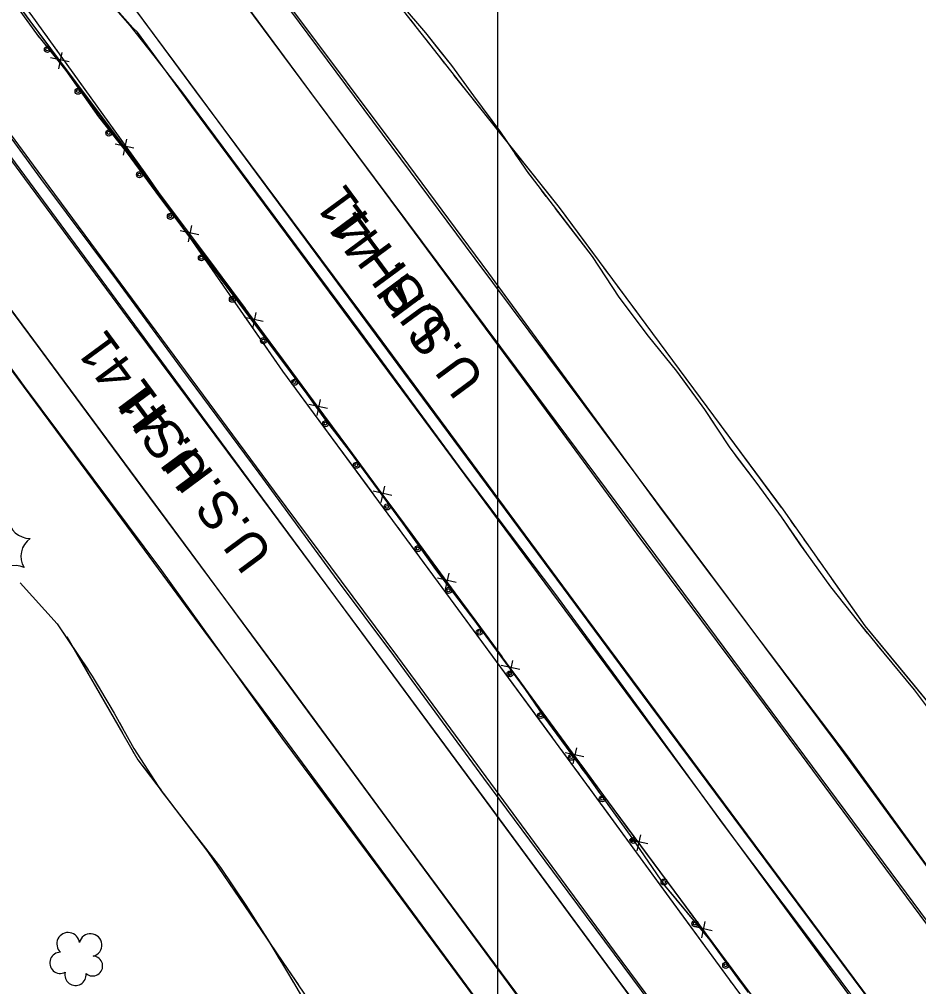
# Model space of a CAD drawing. Extents: x 353423 to 364002, y 127000 to 201942.
# Drawn here: x 360874.7 to 361110.1, y 130186.3 to 130439.6 of the extents above; entities that cross this region are included whole.
import ezdxf

# ---------------------------------------------------------------- set-up
doc = ezdxf.new("R2010")
doc.units = 0
for name, color, linetype in [('E_DTM_SlopeBottom', 7, 'Continuous'), ('E_DTM_SlopeTop', 7, 'Continuous'), ('E_FEN_Generic', 7, 'Continuous'), ('E_LAND_TreeLine', 7, 'Continuous'), ('E_MISCPROP', 7, 'Continuous'), ('E_RW_IP', 7, 'Continuous'), ('E_STRUCT_WingWall', 7, 'Continuous')]:
    doc.layers.add(name, color=color, linetype=linetype)

msp = doc.modelspace()

# ---------------------------------------------------------------- linework, layer by layer
at = {"layer": 'E_DTM_SlopeBottom'}
for p, q in [((360887.76, 130428.5), (360882.86, 130429.54)), ((360885.02, 130426.66), (360885.9, 130430.87)), ((360904.73, 130405.85), (360899.84, 130406.9)), ((360902, 130404.01), (360902.87, 130408.22)), ((360921.71, 130383.2), (360916.81, 130384.24)), ((360918.97, 130381.36), (360919.84, 130385.57)), ((360938.59, 130360.46), (360933.7, 130361.54)), ((360935.84, 130358.65), (360936.74, 130362.85)), ((360955.41, 130337.7), (360950.52, 130338.78)), ((360952.66, 130335.88), (360953.56, 130340.08)), ((360972.23, 130314.93), (360967.34, 130316.02)), ((360969.48, 130313.12), (360970.38, 130317.32)), ((360989.04, 130292.15), (360984.15, 130293.25)), ((360986.28, 130290.35), (360987.2, 130294.54)), ((361005.76, 130269.32), (361000.88, 130270.42)), ((361003, 130267.51), (361003.92, 130271.71)), ((361022.49, 130246.48), (361017.6, 130247.58)), ((361019.73, 130244.68), (361020.65, 130248.87)), ((361039.25, 130223.69), (361034.35, 130224.76)), ((361036.5, 130221.86), (361037.4, 130226.07)), ((361056.12, 130200.96), (361051.22, 130202.03)), ((361053.37, 130199.14), (361054.27, 130203.34))]:
    msp.add_line(p, q, dxfattribs=at)
for points in [[(361280.56, 129895.25), (361246.39, 129940.52), (361192.73, 130013.11), (361149.25, 130071.79), (361085.79, 130158.03), (361032.97, 130229.17), (360984.05, 130295.97), (360926.34, 130374.07), (360876.7, 130440.31), (360808.38, 130531.75)], [(360883.04, 130431.85), (360876.7, 130440.31), (360876.15, 130441.05)], [(360893.12, 130418.4), (360887.05, 130426.49)], [(360900.02, 130409.2), (360893.12, 130418.4)], [(360910.09, 130395.75), (360904.03, 130403.84)], [(360916.99, 130386.54), (360910.09, 130395.75)], [(360927.06, 130373.09), (360926.34, 130374.07), (360921, 130381.19)], [(360933.89, 130363.84), (360927.06, 130373.09)], [(360943.88, 130350.33), (360937.87, 130358.46)], [(360950.72, 130341.08), (360943.88, 130350.33)], [(360960.7, 130327.57), (360954.69, 130335.7)], [(360967.54, 130318.32), (360960.7, 130327.57)], [(360977.52, 130304.8), (360971.51, 130312.94)], [(360984.35, 130295.55), (360984.05, 130295.97), (360977.52, 130304.8)], [(360994.28, 130282), (360988.31, 130290.15)], [(361001.08, 130272.72), (360994.28, 130282)], [(361011.01, 130259.16), (361005.03, 130267.32)], [(361017.81, 130249.88), (361011.01, 130259.16)], [(361027.73, 130236.33), (361021.76, 130244.49)], [(361034.54, 130227.06), (361032.97, 130229.17), (361027.73, 130236.33)], [(361044.56, 130213.57), (361038.53, 130221.69)], [(361051.41, 130204.33), (361044.56, 130213.57)], [(361061.43, 130190.84), (361055.4, 130198.96)], [(361068.28, 130181.6), (361061.43, 130190.84)]]:
    msp.add_lwpolyline(points, dxfattribs=at)
at = {"layer": 'E_DTM_SlopeTop'}
for points in [[(361333.55, 129917.72), (361268.46, 130006.01), (361189.85, 130112.75), (361142.67, 130176.31), (361088.86, 130249.79), (360994.04, 130376.87), (360928.62, 130465.05), (360871.56, 130543.5), (360815.21, 130618.95), (360766.71, 130684.28), (360721.66, 130745.05), (360677.21, 130805.9), (360595.4, 130915.9), (360546.5, 130984.06), (360499.99, 131045.42), (360426.96, 131144.04)], [(360419.47, 131139.59), (360478.07, 131059.84), (360541.82, 130973.68), (360588.71, 130910.37), (360647.11, 130831.47), (360699.04, 130761.76), (360750.66, 130691.62), (360805.87, 130616.86), (360864.14, 130537.84), (360910.27, 130475.6), (360951.2, 130420.07), (361004.77, 130348.23), (361046.61, 130292.04), (361097.13, 130223.94), (361149.43, 130153.39), (361185.11, 130104.98), (361238.11, 130033), (361245.88, 130022.49), (361278.08, 129978.64), (361333.1, 129905.4)], [(361334.82, 129736.64), (361276.43, 129817.07), (361218.41, 129895.06), (361173.92, 129955.59), (361116.6, 130033.88), (361057.88, 130112.91), (361005.23, 130183.79), (360919.7, 130299.92), (360859.57, 130381.04), (360802.73, 130458.17), (360712.34, 130579.92), (360650.2, 130664.74), (360583.26, 130754.37), (360522.68, 130834.6), (360443.16, 130936.49), (360381.32, 131015.53), (360355.42, 131048.77)], [(360359.06, 131031.63), (360412.77, 130962.23), (360456.51, 130906.46), (360514.58, 130829.11), (360575.61, 130749.78), (360615.66, 130696.58), (360651.09, 130648.19), (360678.79, 130610.26), (360711.14, 130566.37), (360768.38, 130488.8), (360811.24, 130431.97), (360853.39, 130374.54), (360875.99, 130343.44), (360911.98, 130295.27), (360943.46, 130251.36), (360971.6, 130213.46), (361000.8, 130174.05), (361030.19, 130135.22), (361061.21, 130091.97), (361110.81, 130026.56), (361166.93, 129950.76), (361239.61, 129851.93), (361335.43, 129723.6)], [(361335.19, 129902.03), (361317.97, 129925.09), (361294.2, 129957.22), (361266.66, 129994.48), (361242.03, 130027.81), (361217.11, 130061.23), (361186.78, 130102.37), (361155.57, 130144.32), (361126.8, 130183.16), (361098.06, 130221.84), (361070.02, 130259.76), (361036.43, 130304.8), (361006.19, 130345.98), (360970.52, 130394.27), (360936.12, 130440.54), (360901.22, 130487.47), (360871.26, 130528.04), (360838.83, 130571.83), (360808.58, 130612.92), (360780.05, 130651.51), (360745.78, 130697.86), (360715, 130739.66), (360684.42, 130781.1), (360659.61, 130814.18)], [(360539.14, 130812.53), (360565.51, 130777.84), (360593.87, 130739.91), (360625.54, 130697.03), (360652.65, 130660.22), (360685.53, 130616.09), (360714.56, 130576.84), (360749.27, 130530.18), (360775.57, 130494.65), (360810.61, 130447.18), (360838.14, 130409.72), (360879.43, 130354.21), (360906.49, 130317.48), (360944.28, 130266.52), (360972.83, 130227.69), (361006.65, 130182.14), (361037.04, 130141.05), (361070.51, 130095.92), (361098.26, 130058.32), (361129.55, 130016.03), (361157.08, 129978.62), (361188.2, 129936.52), (361215.22, 129899.89), (361236.43, 129871.54)], [(360570.32, 130810.78), (360600.22, 130770.91), (360638.59, 130718.65), (360671.71, 130673.89), (360707.05, 130626.12), (360742.48, 130578.27), (360774.17, 130535.49), (360800.97, 130499.08), (360825.44, 130466.23), (360849.91, 130433.42), (360876.06, 130397.89), (360904.66, 130359.17), (360936.36, 130316.65), (360963.75, 130279.7), (360997.86, 130233.57), (361031.14, 130188.46), (361063.99, 130144.35), (361101.47, 130093.76), (361133.47, 130050.11), (361168.56, 130002.53), (361203.91, 129954.89), (361239.46, 129906.99), (361266.3, 129870.87)], [(360770.85, 130623.99), (360920.54, 130421.12), (360968.13, 130357.32), (361021.12, 130285.55), (361062.98, 130229.08), (361129.94, 130138.98), (361193.82, 130052.53), (361225.46, 130009.93), (361276.5, 129940.65), (361332.79, 129864.55)], [(360809.17, 130495.51), (360802.14, 130519.65), (360799.1, 130530.11), (360799.25, 130533.47), (360801.79, 130537.72), (360805.19, 130539.53), (360808.28, 130539.77), (360811.49, 130539.65), (360813.4, 130538.78), (360815.67, 130537.6), (360830.59, 130522.71), (360854.83, 130494.84), (360884.91, 130459.42), (360904.45, 130437.38), (360905.62, 130436.19)], [(360809.17, 130495.51), (360846.5, 130444.78), (360882.4, 130395.79), (360941.46, 130316.09), (360973.72, 130272.7), (361030.47, 130195.64), (361062.59, 130152.28), (361119.78, 130075.34), (361156.76, 130024.57), (361197.37, 129970), (361242.06, 129910.29), (361269.99, 129871.58), (361333.46, 129785.62)], [(361333.61, 129780.26), (361265.17, 129872.62), (361192.86, 129969.59), (361136.86, 130045.95), (361055.9, 130154.85), (360997.16, 130234.51), (360938.4, 130314.25), (360864.11, 130414.93), (360812.38, 130484.47)], [(361320.8, 129880.93), (361296.29, 129913.9), (361263.68, 129958.06), (361234.3, 129997.51), (361207.91, 130033.09), (361178.81, 130072.84), (361153.28, 130107.14), (361123.39, 130147.5), (361095.85, 130184.68), (361064.34, 130227.06), (361035.35, 130266.14), (361005.51, 130306.49), (360976.86, 130345.11), (360946.73, 130385.87), (360915.39, 130428.25), (360885.77, 130468.28)], [(360792.03, 130456.94), (360810.78, 130431.34), (360829.91, 130405.6), (360852.4, 130375.06), (360875.72, 130343.54), (360899.12, 130311.93), (360923, 130279.49), (360943.58, 130251.93), (360971.77, 130213.66), (361001.07, 130173.94), (361030.07, 130135.21), (361061.27, 130093.22), (361089.96, 130054.2), (361110.35, 130026.4), (361125.86, 130005.3), (361150.45, 129972.15), (361166.88, 129950.07), (361181.73, 129929.81), (361196.39, 129910.21), (361212.86, 129888.17), (361226.12, 129870.67)], [(361315.93, 129882.16), (361293.84, 129911.88), (361273.17, 129939.3), (361253.73, 129966), (361232.26, 129994.92), (361212.38, 130021.46), (361191.99, 130049.3), (361172.21, 130076.18), (361149.26, 130107.13), (361127.42, 130136.54), (361104.58, 130168), (361082.65, 130197.4), (361058.78, 130229.15), (361037.29, 130258.72), (361014.89, 130289.35), (360990.9, 130321.1), (360964.02, 130357.74), (360938.89, 130391.55), (360917.5, 130420.34), (360910.02, 130430.06), (360903.76, 130437.94), (360889.26, 130454.61)], [(360841.54, 130450.25), (360860.15, 130425.31), (360880.25, 130397.9), (360900.17, 130371.31), (360917.16, 130348.06), (360937.39, 130320.73), (360957.17, 130293.76), (360972.69, 130273.01), (360996.25, 130240.92), (361018.29, 130211.17), (361040.01, 130181.94), (361060.38, 130154.78), (361080.04, 130128.16), (361097.27, 130104.56), (361117.19, 130077.84), (361139.93, 130047.25), (361157.98, 130022.58), (361181.63, 129990.53), (361200.8, 129964.87), (361225.35, 129931.59), (361247.64, 129901.57), (361271.03, 129870.81)], [(361335.43, 129915.2), (361318.32, 129937.74), (361294.9, 129970), (361272.87, 129999.89), (361246.92, 130035.01), (361222.25, 130068.43), (361195.24, 130105.46), (361170.48, 130138.89), (361140.99, 130178.92), (361116.11, 130212.79), (361091.54, 130246.75), (361068.94, 130276.61), (361043.39, 130310.64), (361020.48, 130341.85), (360997.65, 130373.15), (360974.98, 130403.77), (360946.02, 130442.35)], [(361332.78, 129858.83), (361272.95, 129939.51), (361217.84, 130014.35), (361160.82, 130091.59), (361106.47, 130164.46), (361052.75, 130237.37), (360984.41, 130329.68), (360919.87, 130416.78), (360905.62, 130436.19)]]:
    msp.add_lwpolyline(points, dxfattribs=at)
at = {"layer": 'E_FEN_Generic'}
for centre, radius, start, end in [((360877.47, 130309.4), 5.72, 185.1518, 270.9167), ((360880.86, 130298.99), 5.72, 125.1518, 210.9167), ((360873.55, 130290.86), 5.72, 65.1518, 150.9167), ((360887.5, 130197.52), 2.97, 6.3758, 227.6096), ((360893.35, 130197.2), 2.97, 284.0266, 166.9998), ((360885.47, 130192.55), 2.78, 89.3466, 297.1196), ((360893.92, 130191.71), 2.61, 228.7318, 86.6644), ((360889.43, 130189.4), 2.78, 166.0237, 7.0347)]:
    msp.add_arc(centre, radius, start, end, dxfattribs=at)
at = {"layer": 'E_LAND_TreeLine'}
msp.add_line((361000, 129000), (361000, 131500), dxfattribs=at)
at = {"layer": 'E_MISCPROP'}
msp.add_lwpolyline([(361278.44, 129896.66), (361257.2, 129925.87), (361196.67, 130008.28), (361135.58, 130090.48), (361077.01, 130169.81), (361020.19, 130246.45), (360959.7, 130328.59), (360910.54, 130394.3), (360868.77, 130451.11), (360840.07, 130489.69), (360808.04, 130532.66)], dxfattribs=at)
msp.add_lwpolyline([(361278.44, 129896.66), (361257.2, 129925.87), (361196.67, 130008.28), (361135.58, 130090.48), (361077.01, 130169.81), (361020.19, 130246.45), (360959.7, 130328.59), (360910.54, 130394.3), (360868.77, 130451.11), (360840.07, 130489.69), (360808.04, 130532.66)], dxfattribs=at)
for centre, radius in [((360882.07, 130431.69), 0.79), ((360882.04, 130431.72), 0.398), ((360890.1, 130420.76), 0.79), ((360890.08, 130420.8), 0.398), ((360898.14, 130409.83), 0.79), ((360898.11, 130409.87), 0.398), ((360906.17, 130398.91), 0.79), ((360906.15, 130398.94), 0.398), ((360914.26, 130388.01), 0.79), ((360914.23, 130388.05), 0.398), ((360922.38, 130377.15), 0.79), ((360922.36, 130377.19), 0.398), ((360930.51, 130366.29), 0.79), ((360930.48, 130366.33), 0.398), ((360938.63, 130355.43), 0.79), ((360938.61, 130355.47), 0.398), ((360946.76, 130344.57), 0.79), ((360946.73, 130344.61), 0.398), ((360954.88, 130333.71), 0.79), ((360954.86, 130333.75), 0.398), ((360962.97, 130322.83), 0.79), ((360962.94, 130322.86), 0.398), ((360971.01, 130311.91), 0.79), ((360970.98, 130311.94), 0.398), ((360979.05, 130300.98), 0.79), ((360979.03, 130301.02), 0.398), ((360987.09, 130290.06), 0.79), ((360987.07, 130290.1), 0.398), ((360995.14, 130279.14), 0.79), ((360995.11, 130279.18), 0.398), ((361003.18, 130268.22), 0.79), ((361003.15, 130268.26), 0.398), ((361011.22, 130257.3), 0.79), ((361011.2, 130257.34), 0.398), ((361019.26, 130246.38), 0.79), ((361019.24, 130246.41), 0.398), ((361027.34, 130235.48), 0.79), ((361027.32, 130235.52), 0.398), ((361035.42, 130224.58), 0.79), ((361035.39, 130224.62), 0.398), ((361043.5, 130213.69), 0.79), ((361043.47, 130213.72), 0.398), ((361051.57, 130202.79), 0.79), ((361051.55, 130202.83), 0.398), ((361059.65, 130191.9), 0.79), ((361059.62, 130191.93), 0.398)]:
    msp.add_circle(centre, radius, dxfattribs=at)
at = {"layer": 'E_STRUCT_WingWall'}
for points in [[(361187.99, 130021.27), (361162.28, 130051.32), (361130.63, 130093.35), (361093.85, 130143.24), (361060.6, 130188.18), (361024.28, 130237.91), (360984.45, 130292.15), (360943.73, 130347.46), (360907.68, 130399.36), (360877.85, 130440.85), (360833.98, 130498.74), (360809.51, 130530.28)], [(360966.76, 130453.78), (360970.29, 130448.38), (360974.67, 130443.46), (360981.03, 130436.05), (360984.89, 130431.2)], [(360870.51, 130447.96), (360879.2, 130435.79), (360886.9, 130426.19), (360895.47, 130414.1), (360905.71, 130401.06), (360915.11, 130388.35), (360924.43, 130375.89), (360934.38, 130362.69), (360944.03, 130349.75), (360954.89, 130334.66), (360965.42, 130320.96), (360974.44, 130308.52), (360983.7, 130295.51), (360994.51, 130281.29), (361004.7, 130267.73), (361012.05, 130256.94), (361023.46, 130241.4), (361035.02, 130225.3), (361043.61, 130212.83), (361055.45, 130198.48), (361065.5, 130184.76)], [(360969.8, 130448.78), (360992.09, 130420.31), (361016.03, 130390.31), (361045.7, 130350.29), (361074.65, 130311.13), (361096.08, 130280.79), (361122.75, 130248.43), (361147.88, 130215.23), (361168.13, 130188.52), (361190.61, 130162.44), (361204.16, 130147.75), (361224.13, 130123.6), (361237.42, 130107.65), (361246.01, 130096.34), (361260.05, 130077.47)], [(360974.67, 130443.46), (360981.03, 130436.05), (360987.83, 130427.51), (360993.61, 130419.53), (361000.67, 130410.08), (361007.54, 130399.82), (361014.44, 130390.81), (361024.68, 130377.46), (361031.62, 130366.86), (361039.34, 130356.65), (361046.76, 130347.49), (361054.06, 130337.43), (361060.71, 130327.39), (361067.78, 130318.03), (361074.14, 130309.34), (361080.77, 130299.69), (361087.04, 130291.04), (361094.37, 130281.71), (361101.05, 130273.61), (361109.01, 130264), (361116.52, 130253.93)], [(360977.08, 130439.48), (360978.35, 130437.86)], [(360878.74, 130436.43), (360879.2, 130435.79), (360879.95, 130434.85)], [(360882.15, 130434.87), (360880.99, 130436.48)], [(360980.88, 130434.62), (360982.15, 130433.01)], [(360882.46, 130431.73), (360883.71, 130430.17)], [(360885.62, 130430.04), (360884.47, 130431.65)], [(360984.69, 130429.77), (360985.96, 130428.15)], [(360984.89, 130431.2), (360987.83, 130427.51), (360993.61, 130419.53), (361000.67, 130410.08), (361002.14, 130407.89)], [(360886.21, 130427.05), (360886.9, 130426.19), (360895.47, 130414.1), (360903.55, 130403.81)], [(360904.72, 130403.47), (360887.94, 130426.82)], [(360988.49, 130424.91), (360992.09, 130420.31), (361007.05, 130401.56)], [(360903.55, 130403.81), (360905.71, 130401.06), (360915.11, 130388.35), (360920.92, 130380.59)], [(361004.36, 130404.57), (361005.47, 130402.9)], [(360921.19, 130379.91), (360907.68, 130399.36), (360904.72, 130403.47)], [(361007.05, 130401.56), (361016.03, 130390.31), (361025.22, 130377.9)], [(361007.71, 130399.59), (361008.93, 130398)], [(361011.36, 130394.83), (361012.58, 130393.24)], [(361015.01, 130390.07), (361024.68, 130377.46), (361031.62, 130366.86), (361031.88, 130366.51)], [(360923.32, 130377.39), (360924.43, 130375.89), (360924.52, 130375.79)], [(360924.58, 130375.02), (360923.45, 130376.65)], [(361027.67, 130374.6), (361028.9, 130372.95)], [(360927.98, 130370.14), (360926.84, 130371.77)], [(360926.92, 130372.59), (360928.12, 130370.99)], [(361031.35, 130369.64), (361032.58, 130367.99)], [(360931.37, 130365.25), (360930.24, 130366.88)], [(360930.53, 130367.8), (360931.73, 130366.2)], [(361031.88, 130366.51), (361039.34, 130356.65), (361046.76, 130347.49), (361049.61, 130343.56)], [(361035.03, 130364.68), (361036.25, 130363.03)], [(360950.28, 130338.56), (360943.73, 130347.46), (360933.63, 130362)], [(360934.14, 130363), (360934.38, 130362.69), (360944.03, 130349.75), (360951.31, 130339.64)], [(361038.7, 130359.73), (361045.7, 130350.29), (361056.45, 130335.75)], [(360967.32, 130315.41), (360950.28, 130338.56)], [(360951.31, 130339.64), (360954.89, 130334.66), (360965.42, 130320.96), (360968.7, 130316.43)], [(361051.96, 130340.32), (361053.13, 130338.71)], [(361055.4, 130335.41), (361056.5, 130333.74)], [(361056.45, 130335.75), (361074.18, 130311.76)], [(361058.72, 130330.41), (361059.82, 130328.74)], [(361062.15, 130325.49), (361067.78, 130318.03), (361074.14, 130309.34), (361079.17, 130302.02)], [(360971.05, 130313.2), (360972.22, 130311.58)], [(360970.85, 130310.62), (360969.67, 130312.22)], [(360974.38, 130305.83), (360973.2, 130307.43)], [(360974.57, 130308.34), (360975.73, 130306.71)], [(361076.57, 130308.41), (361077.76, 130306.73)], [(360977.9, 130301.04), (360976.73, 130302.64)], [(360978.05, 130303.45), (360979.21, 130301.82)], [(361080.13, 130303.37), (361081.31, 130301.7)], [(361079.17, 130302.02), (361080.77, 130299.69), (361087.04, 130291.04), (361094.37, 130281.71), (361096.67, 130278.91)], [(360997.28, 130274.68), (360984.45, 130292.15), (360980.25, 130297.85)], [(360981.53, 130298.56), (360983.7, 130295.51), (360994.51, 130281.29), (360998.95, 130275.38)], [(361083.68, 130298.34), (361084.87, 130296.66)], [(361087.24, 130293.3), (361096.08, 130280.79), (361105.3, 130269.6)], [(360874.95, 130292.09), (360884.59, 130281.34), (360893.83, 130267.65), (360899.59, 130257.9), (360904.68, 130248.65), (360911.86, 130237.56), (360920.42, 130226.47), (360927.41, 130217.54), (360933.99, 130207.63), (360939.53, 130199.01), (360946.76, 130186.93), (360953.05, 130176.17)], [(360874.95, 130292.09), (360884.59, 130281.34), (360892.74, 130269.27)], [(360887.12, 130277.89), (360905.75, 130245.69), (360924.02, 130221.66), (360945.04, 130190.81), (360970.09, 130153.68), (360989.8, 130123.9), (361008.96, 130099.95), (361027.46, 130073.68), (361045.52, 130045.18), (361065.33, 130017.61), (361083.05, 129991.7)], [(360887.12, 130277.89), (360901.71, 130252.68)], [(361014.29, 130251.51), (360997.28, 130274.68)], [(360998.95, 130275.38), (361004.7, 130267.73), (361012.05, 130256.94), (361015.83, 130251.8)], [(361099.22, 130275.82), (361100.49, 130274.28)], [(361103.04, 130271.2), (361104.32, 130269.66)], [(361105.3, 130269.6), (361122.75, 130248.43), (361124.2, 130246.51)], [(360894.87, 130265.89), (360895.89, 130264.16)], [(361106.87, 130266.58), (361108.15, 130265.04)], [(360897.92, 130260.72), (360898.94, 130259)], [(360900.9, 130255.51), (360901.87, 130253.76)], [(360903.72, 130249.2), (360904.73, 130247.46)], [(360903.8, 130250.26), (360904.68, 130248.65), (360911.86, 130237.56), (360920.38, 130226.51)], [(361017.82, 130246.72), (361016.64, 130248.31)], [(361018.19, 130248.58), (361019.38, 130246.96)], [(360906.95, 130244.12), (360908.16, 130242.52)], [(361021.34, 130241.92), (361020.16, 130243.52)], [(361021.74, 130243.74), (361022.93, 130242.13)], [(360910.59, 130239.32), (360911.81, 130237.72)], [(361024.86, 130237.13), (361024.28, 130237.91), (361023.68, 130238.73)], [(361025.27, 130238.89), (361026.43, 130237.26)], [(360914.24, 130234.52), (360924.02, 130221.66), (360931.31, 130210.96)], [(361028.77, 130234.01), (361035.02, 130225.3), (361043.61, 130212.83), (361045.61, 130210.41)], [(361044.15, 130210.71), (361027.19, 130233.92)], [(360920.38, 130226.51), (360920.42, 130226.47), (360927.41, 130217.54), (360933.99, 130207.63), (360937.08, 130202.83)], [(360931.31, 130210.96), (360945.04, 130190.81), (360947.68, 130186.9)], [(361061.1, 130187.5), (361060.6, 130188.18), (361044.15, 130210.71)], [(361045.61, 130210.41), (361055.45, 130198.48), (361063.45, 130187.57)], [(360939.24, 130199.46), (360939.53, 130199.01), (360940.28, 130197.76)], [(360942.34, 130194.32), (360943.36, 130192.61)], [(360945.42, 130189.18), (360946.44, 130187.46)]]:
    msp.add_lwpolyline(points, dxfattribs=at)

# ---------------------------------------------------------------- texts
at = {"layer": 'E_RW_IP'}
for s, rotation, p in [('USH 41', 126.3846, (360987.59, 130359.23)), ('U.S.H. 41', 126.5499, (360996.93, 130345.4)), ('USH 41', 126.3846, (360925, 130321.13)), ('U.S.H. 41', 126.5499, (360941.47, 130299.66))]:
    msp.add_text(s, height=10, rotation=rotation, dxfattribs=at).set_placement(p)

doc.saveas('drawing.dxf')
